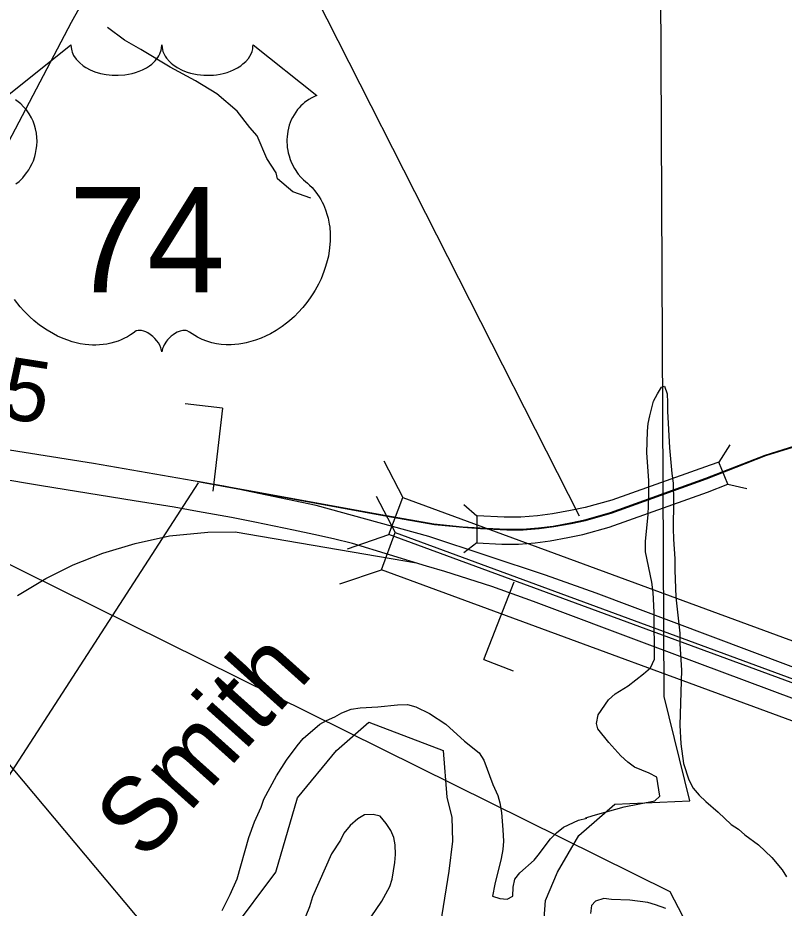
# Model space of a CAD drawing. Extents: x 2290055 to 2389491, y 66597 to 237875.
# Drawn here: x 2324203 to 2325752, y 186641 to 188439 of the extents above; entities that cross this region are included whole.
import ezdxf

# ---------------------------------------------------------------- set-up
doc = ezdxf.new("R2010")
doc.units = 0
for name, color, linetype in [('Exist Boundary Political City Limit New', 7, 'Continuous'), ('Exist Hydrographic Creek Double Shore', 7, 'Continuous'), ('Exist Hydrographic Creek Single Shore Label', 7, 'Continuous'), ('Exist Railroad Mainline', 7, 'Continuous'), ('Exist Road Non-System Type 51', 7, 'Continuous'), ('Exist Road Primary US Divided Attributed', 7, 'Continuous'), ('Exist Road Primary US Mileage Hundredths English Label', 7, 'Continuous'), ('Exist Road Primary US Ramp 1 Lane  Attributed', 7, 'Continuous'), ('Exist Road Primary US Shield CELL', 7, 'Continuous'), ('Exist Road Primary US Shield Number Label', 7, 'Continuous'), ('Exist Road Primary US Structure Cantilever Sign CELL', 7, 'Continuous'), ('Exist Road Primary US Structure Cantilever Sign Number Label', 7, 'Continuous'), ('Exist Road Primary US Structure Standard Bridge CELL', 7, 'Continuous'), ('Exist Road Primary US Structure Standard Bridge Number Label', 7, 'Continuous'), ('Exist Utilities Electrical Transmission Line', 7, 'Continuous'), ('Map Preparation Boundary City Limit Buffer Line', 7, 'Continuous')]:
    doc.layers.add(name, color=color, linetype=linetype)

msp = doc.modelspace()

# ---------------------------------------------------------------- linework, layer by layer
at = {"layer": 'Exist Boundary Political City Limit New'}
for points in [[(2325261.2, 186547.5), (2325269.5, 186656.5), (2325294, 186713.7), (2325336.8, 186787.2), (2325409.8, 186850.6), (2325560.8, 186857.2), (2325509.2, 187068), (2325501, 188784.5)], [(2324635, 186593.8), (2324724.8, 186713.7), (2324768.5, 186863.6), (2324847.5, 186959), (2324912.8, 187016.2), (2325062.5, 186959), (2325070.2, 186865.1), (2325080.5, 186823.7), (2325081.5, 186776.4), (2325074.2, 186715.2), (2325046.2, 186539.3)]]:
    msp.add_lwpolyline(points, dxfattribs=at)
at = {"layer": 'Exist Hydrographic Creek Double Shore'}
for points in [[(2325477, 187619.8), (2325480, 187635.1), (2325488, 187664.5), (2325495.5, 187679.5), (2325503.7, 187693.2), (2325509.7, 187695.1), (2325515, 187679.2), (2325516, 187662), (2325516, 187644.3), (2325520.2, 187570.7), (2325524.7, 187518.6), (2325527.5, 187499), (2325528, 187461.9), (2325527.2, 187407.3), (2325528, 187386.3), (2325531, 187346.3), (2325531, 187323.7), (2325533, 187269.2), (2325541, 187196.3), (2325541, 187174.8), (2325544, 187121.1), (2325541.2, 187010.2), (2325542.7, 186972.7), (2325548.5, 186933.1), (2325559.2, 186900), (2325568, 186882.9), (2325579.7, 186869.3), (2325593.5, 186856), (2325618.5, 186834.7), (2325644.7, 186809.6), (2325659.5, 186800.1), (2325672.2, 186789.1), (2325700, 186768.7), (2325726.5, 186743.3), (2325747.5, 186717.9), (2325756.5, 186704)], [(2325173.5, 186868.3), (2325177.2, 186853.7), (2325180.5, 186833.8), (2325183.5, 186798.8), (2325184.5, 186776.4), (2325183, 186759.5), (2325179.7, 186740.9), (2325167.2, 186689.3), (2325162.2, 186665.1), (2325177.2, 186660.1), (2325192, 186659.1), (2325203.7, 186665.2), (2325204.5, 186683), (2325207.5, 186699.6), (2325217.5, 186711.8), (2325246.7, 186738), (2325257.7, 186751.4), (2325268.5, 186766.7), (2325279.5, 186780.6), (2325291.7, 186792.9), (2325305.7, 186804.3), (2325336, 186818.2), (2325353, 186822.8), (2325351.2, 186823.2), (2325365.7, 186828.2), (2325428.5, 186845.1), (2325490.7, 186857.7), (2325500.5, 186867.1), (2325494.2, 186905), (2325478.7, 186913.4), (2325449.5, 186925.8), (2325435.5, 186935.8), (2325421.7, 186948.3), (2325397.2, 186975.2), (2325375.5, 187003.1), (2325372.2, 187013.9), (2325376, 187031.2), (2325397, 187061.8), (2325410.2, 187073.7), (2325436.7, 187089.9), (2325467.7, 187114.1), (2325481.5, 187126.4), (2325490, 187143.9), (2325489.2, 187238.7), (2325487, 187278.3), (2325484, 187299), (2325471.5, 187360.4), (2325471.5, 187382.1), (2325476.7, 187435.2), (2325478.5, 187472.9), (2325478.2, 187504.7), (2325474.5, 187560.4), (2325475.5, 187604.2), (2325477, 187619.8)], [(2324616.2, 186635.9), (2324632.2, 186668.5), (2324646.5, 186700.2), (2324670, 186783.8), (2324681.7, 186815), (2324695, 186844.7), (2324700.5, 186860.6), (2324726, 186908), (2324746.2, 186939.5), (2324767.5, 186968.7), (2324780, 186983.4), (2324813.7, 187012.1), (2324827, 187019.5), (2324843.7, 187027.1), (2324858, 187035.6), (2324877, 187042.4), (2324895, 187045.3), (2324931, 187047.4), (2324970.7, 187051.6), (2324990.5, 187052), (2325007.7, 187047.7), (2325035, 187033.6), (2325068, 187012.1), (2325105.7, 186978.2), (2325135.2, 186954.2), (2325144.7, 186939.6), (2325163.2, 186890.3), (2325173.5, 186868.3)], [(2324917, 186623.1), (2324939, 186654.9), (2324954.7, 186684.3), (2324960, 186699.2), (2324965.2, 186733), (2324966.2, 186749.4), (2324965.5, 186768.5), (2324963.2, 186783.8), (2324957, 186797.8), (2324947.7, 186811.9), (2324935.5, 186826.4), (2324921.5, 186830.1), (2324904, 186829.1), (2324890.2, 186821), (2324875.2, 186807.7), (2324862.2, 186792.4), (2324855.2, 186778), (2324837, 186750.3), (2324798.5, 186663.9), (2324792.7, 186643.6), (2324778, 186606.8)], [(2325512.7, 186639.8), (2325492, 186647.5), (2325476.5, 186652), (2325439.7, 186656.9), (2325402.5, 186658.5), (2325387.2, 186660.1), (2325370.7, 186654.7), (2325362.7, 186646.2), (2325360.5, 186630.1)]]:
    msp.add_lwpolyline(points, dxfattribs=at)
at = {"layer": 'Exist Railroad Mainline'}
msp.add_lwpolyline([(2324327.4, 188458.5), (2324311.4, 188429.5), (2324162.6, 188147.5), (2324101.6, 188019.1), (2323975.8, 187762), (2323907.1, 187627.2)], dxfattribs=at)
at = {"layer": 'Exist Road Non-System Type 51'}
for points in [[(2324562.2, 188311.4), (2324511.1, 188339.4), (2324451.7, 188375), (2324418.9, 188393.8), (2324384.9, 188419.4)], [(2324795.7, 188074.6), (2324759.2, 188087.2), (2324728.1, 188113.9), (2324725.6, 188125.8), (2324706.5, 188155.1), (2324686.7, 188200.3), (2324672, 188217.7), (2324646.7, 188250.7), (2324605.3, 188285.1), (2324562.2, 188311.4)]]:
    msp.add_lwpolyline(points, dxfattribs=at)
at = {"layer": 'Exist Road Primary US Divided Attributed'}
for points in [[(2326444.3, 186875.5), (2326361.8, 186905.7), (2326326.4, 186919.1), (2326104.3, 187002.1), (2325996.9, 187041.8), (2325371.9, 187276.9), (2325269.4, 187313.5), (2325033.6, 187391.3), (2324806.3, 187454.2), (2324620, 187492.9), (2324356.1, 187538.7), (2324130.7, 187574.4), (2324084.9, 187580.8), (2323838.4, 187617.7), (2323798.5, 187623.8), (2323691.1, 187641.5), (2323451.6, 187680.9), (2323420.2, 187685.4), (2323380.9, 187690.3), (2323301.9, 187700.3), (2323272.1, 187703.2), (2323255.2, 187704.9), (2323205.8, 187706.1), (2323157.8, 187706)], [(2326441.2, 186813.7), (2326386.5, 186834.3), (2326327, 186856.6), (2326227.2, 186893.8), (2325989.9, 186982.9), (2325918.8, 187008.2), (2325480.1, 187171.9), (2325245, 187259.9), (2325161.1, 187290.1), (2325065.9, 187320.6), (2325029, 187331.8), (2324879.3, 187377), (2324841.4, 187386.5), (2324801.8, 187395.6), (2324760.6, 187404.4), (2324682.2, 187420.3), (2324635.5, 187429.8), (2324566.3, 187441.8), (2324519.3, 187450.5), (2324438.8, 187463.3), (2324251.6, 187493.8), (2323881.5, 187555.4)]]:
    msp.add_lwpolyline(points, dxfattribs=at)
at = {"layer": 'Exist Road Primary US Ramp 1 Lane  Attributed'}
for points in [[(2324566.2, 187503.4), (2324948.1, 187433.8), (2325044.2, 187417.1), (2325101.9, 187411.2), (2325137, 187408.7), (2325190.1, 187405.9), (2325222.9, 187405.9), (2325255.3, 187409), (2325285, 187412.5), (2325320, 187419.1), (2325348.8, 187425.2), (2325400.8, 187439.8), (2325593.6, 187509.1), (2325713.5, 187555.9), (2325820.4, 187589.3), (2325886.1, 187606.2), (2325942.1, 187616.7), (2325975.7, 187621.5), (2326038.3, 187628.9), (2326143, 187634.5), (2326247.7, 187629.8), (2326356.1, 187625.4), (2326454.9, 187628.2)], [(2324567.4, 187502.2), (2324949.4, 187432.6), (2325045.4, 187415.9), (2325103.1, 187410), (2325138.2, 187407.5), (2325191.3, 187404.7), (2325224.1, 187404.7), (2325256.5, 187407.8), (2325286.2, 187411.3), (2325321.2, 187417.8), (2325350, 187424), (2325402, 187438.6), (2325594.8, 187507.9), (2325714.7, 187554.7), (2325821.7, 187588.1), (2325887.3, 187605), (2325943.3, 187615.5), (2325977, 187620.3), (2326039.5, 187627.7), (2326144.2, 187633.2), (2326248.9, 187628.6), (2326357.3, 187624.2), (2326456.1, 187627)], [(2324203.2, 187272.1), (2324260, 187306.4), (2324315.2, 187334), (2324375.3, 187357.4), (2324440.5, 187377.4), (2324509.9, 187392.5), (2324587.6, 187400), (2324642.7, 187400.8), (2325008.7, 187338)]]:
    msp.add_lwpolyline(points, dxfattribs=at)
at = {"layer": 'Exist Road Primary US Shield CELL'}
for points in [[(2324182, 188281.7), (2324310.6, 188384.1), (2324311, 188378.8), (2324312.3, 188372.5), (2324313.3, 188369.3), (2324316.2, 188363), (2324321.1, 188355.6), (2324327.9, 188348.4), (2324335.5, 188342.1), (2324340.7, 188338.8), (2324349.5, 188334.1), (2324359.4, 188329.9), (2324370.5, 188326.7), (2324381.8, 188324.4), (2324394.2, 188323), (2324406.4, 188322.8), (2324419.7, 188323.8), (2324434.2, 188326.6), (2324441, 188328.4), (2324448.5, 188331), (2324455.5, 188333.8), (2324463.2, 188337.9), (2324469.3, 188341.9), (2324474.1, 188345.4), (2324481, 188351.9), (2324486.4, 188358.7), (2324488.7, 188362.5), (2324490.7, 188366.1), (2324493.4, 188373.9), (2324494.1, 188377.3), (2324494.7, 188384.4), (2324495.1, 188378.4), (2324495.7, 188374.7), (2324496.7, 188371.1), (2324498.2, 188367.2), (2324501, 188361.7), (2324504, 188357.2), (2324509.7, 188350.4), (2324513.3, 188347.1), (2324516.6, 188344.4), (2324525.3, 188338.4), (2324535.5, 188333.2), (2324540.5, 188331), (2324545.7, 188329.2), (2324552.2, 188327.2), (2324559, 188325.6), (2324565.7, 188324.5), (2324572.5, 188323.5), (2324579.5, 188323), (2324585.2, 188322.8), (2324592.2, 188322.9), (2324598.6, 188323.3), (2324605.2, 188324), (2324612.5, 188325.3), (2324618.4, 188326.5), (2324626.1, 188328.6), (2324633.1, 188331.1), (2324639.3, 188333.8), (2324647.2, 188337.9), (2324653.7, 188342), (2324658.4, 188345.8), (2324664, 188350.9), (2324669.3, 188357.1), (2324672.4, 188361.6), (2324674.7, 188366.2), (2324676.7, 188371.1), (2324678, 188376.2), (2324678.6, 188380.7), (2324678.7, 188384.6), (2324807.3, 188282.1), (2324804.3, 188281), (2324797.3, 188277.5), (2324791.7, 188274.3), (2324782.9, 188268), (2324779.1, 188264.6), (2324775.3, 188261), (2324771.8, 188257.2), (2324768.7, 188253.7), (2324765, 188248.5), (2324761.6, 188243.3), (2324758.4, 188237.6), (2324756, 188232.7), (2324752, 188222.4), (2324750.1, 188215.8), (2324748.9, 188210.3), (2324747.4, 188198.8), (2324747, 188193.3), (2324747, 188187.9), (2324747.3, 188182.2), (2324747.9, 188176.8), (2324748.8, 188171.1), (2324749.8, 188166.1), (2324751.4, 188159.9), (2324753.6, 188152.8), (2324756.4, 188145.8), (2324762.3, 188134.7), (2324769.9, 188123.3), (2324775.3, 188116.9), (2324780.6, 188111.4), (2324788.5, 188104.7), (2324792.8, 188100.9), (2324797.8, 188096), (2324805.8, 188086.7), (2324809.1, 188082.2), (2324812.4, 188077.3), (2324815.4, 188072.2), (2324818.5, 188066.7), (2324820.9, 188062), (2324825.4, 188050.9), (2324828.7, 188040.2), (2324830.2, 188034.6), (2324832.6, 188022), (2324833.5, 188015.8), (2324834.5, 188003.4), (2324834.6, 187988.6), (2324833.4, 187974.4), (2324830.8, 187957.9), (2324828.6, 187948.1), (2324825.2, 187936.6), (2324821.9, 187926.6), (2324816, 187912), (2324810.8, 187901.3), (2324804.1, 187888.9), (2324799.4, 187881.3), (2324794, 187873.3), (2324787.3, 187864), (2324779.4, 187854.1), (2324769.9, 187843.7), (2324762.2, 187836), (2324752.2, 187827.1), (2324746.1, 187822.1), (2324737.5, 187815.5), (2324725.6, 187807.6), (2324713.9, 187800.9), (2324704, 187795.8), (2324695.2, 187792), (2324683.8, 187787.6), (2324664.8, 187782.4), (2324657.9, 187781), (2324649.7, 187779.7), (2324642, 187779), (2324634.6, 187778.5), (2324624.5, 187778.5), (2324614.6, 187779.3), (2324605.2, 187780.7), (2324595.4, 187782.7), (2324585.1, 187785.7), (2324575.8, 187789.4), (2324566.4, 187794), (2324550.5, 187804.1), (2324545.9, 187806.5), (2324543.3, 187807.2), (2324537.1, 187807.5), (2324531.4, 187806.3), (2324525.5, 187803.9), (2324521.9, 187802), (2324517.1, 187798.9), (2324513.5, 187796), (2324509.1, 187791.8), (2324506, 187788.3), (2324503.7, 187785.6), (2324499.2, 187778.5), (2324497.7, 187775.2), (2324496, 187770.9), (2324494.5, 187764.5), (2324492.5, 187772.5), (2324490.1, 187777.8), (2324487.4, 187782.4), (2324484.6, 187786.4), (2324480.1, 187791.6), (2324476, 187795.5), (2324471.2, 187799.4), (2324466, 187802.5), (2324461.9, 187804.7), (2324458.1, 187806.1), (2324453.5, 187807.2), (2324449.7, 187807.6), (2324446.5, 187807.5), (2324442.3, 187806.5), (2324436.4, 187802.3), (2324430.9, 187798.5), (2324424.9, 187794.8), (2324417.8, 187791), (2324412.6, 187788.6), (2324406.3, 187786.1), (2324399, 187783.7), (2324391.1, 187781.6), (2324383, 187780), (2324375.9, 187778.9), (2324368.2, 187778.2), (2324361.3, 187778), (2324354.1, 187778.1), (2324347.3, 187778.6), (2324339.5, 187779.3), (2324329.8, 187780.7), (2324321.7, 187782.6), (2324313.2, 187784.8), (2324304.5, 187787.6), (2324295.1, 187791.1), (2324283.4, 187796.2), (2324275.3, 187800.4), (2324262.5, 187807.8), (2324247.4, 187818.2), (2324236.1, 187827.4), (2324227.8, 187834.9), (2324215.5, 187847.4), (2324208.4, 187855.5), (2324197.1, 187870.1)], [(2324199.8, 188103.5), (2324206, 188108.6), (2324213.5, 188115.9), (2324217.3, 188120.3), (2324222, 188126.5), (2324225.7, 188132.2), (2324228.7, 188137.3), (2324232.6, 188144.8), (2324235, 188150.4), (2324237.9, 188159.1), (2324239.4, 188165.1), (2324240.9, 188173), (2324241.9, 188180.3), (2324242.3, 188189.5), (2324242.1, 188197.1), (2324241.1, 188206), (2324239.4, 188214.5), (2324237.4, 188222), (2324234.2, 188230.5), (2324231.3, 188236.7), (2324226.3, 188245.2), (2324220.9, 188253), (2324215.2, 188259.4), (2324209.5, 188265.1), (2324204, 188269.3), (2324198.8, 188273)]]:
    msp.add_lwpolyline(points, dxfattribs=at)
at = {"layer": 'Exist Road Primary US Structure Cantilever Sign CELL'}
for p, q in [((2324616.9, 187650.4), (2324541.3, 187659.3)), ((2324616.9, 187650.4), (2324597.2, 187482.9)), ((2325145.1, 187142.9), (2325205.9, 187300.1)), ((2325145.1, 187142.9), (2325204.2, 187120))]:
    msp.add_line(p, q, dxfattribs=at)
at = {"layer": 'Exist Road Primary US Structure Cantilever Sign Number Label'}
msp.add_line((2324567.8, 187499.9), (2323555, 185934.3), dxfattribs=at)
at = {"layer": 'Exist Road Primary US Structure Standard Bridge CELL'}
for p, q in [((2325642, 187576.4), (2325619.7, 187541.7)), ((2324942.6, 187543.9), (2324981.4, 187470.3)), ((2325637.9, 187497), (2325619.7, 187541.7)), ((2325637.9, 187497), (2325675.9, 187488.2)), ((2324927.4, 187472.8), (2324966.1, 187399.3)), ((2325104.3, 187455.7), (2325130.7, 187433.1)), ((2325130.7, 187433.1), (2325130.7, 187378.4)), ((2324869.6, 187366.7), (2324953.3, 187395.3)), ((2325130.7, 187378.4), (2325104.3, 187358.2)), ((2324854.3, 187295.6), (2324938, 187324.3))]:
    msp.add_line(p, q, dxfattribs=at)
for points in [[(2325619.7, 187541.7), (2325601.9, 187535.5), (2325403.2, 187464.8), (2325349.7, 187449.8), (2325319.9, 187443.6), (2325283.9, 187436.9), (2325253.3, 187433.3), (2325219.9, 187430.2), (2325186.1, 187430.2), (2325131.4, 187433.1), (2325130.7, 187433.1)], [(2325130.7, 187378.4), (2325181.1, 187375.8), (2325214.9, 187375.8), (2325248.3, 187378.9), (2325278.9, 187382.5), (2325314.9, 187389.2), (2325344.7, 187395.4), (2325398.2, 187410.3), (2325596.9, 187481.1), (2325637.9, 187497)]]:
    msp.add_lwpolyline(points, dxfattribs=at)
for points in [[(2324981.4, 187470.3), (2327016.7, 186721.5), (2326988.6, 186646.5), (2324953.3, 187395.3)], [(2324966.1, 187399.3), (2327001.4, 186650.4), (2326973.3, 186575.4), (2324938, 187324.3)]]:
    msp.add_lwpolyline(points, close=True, dxfattribs=at)
at = {"layer": 'Exist Road Primary US Structure Standard Bridge Number Label'}
msp.add_line((2325337.9, 187432.5), (2324219.1, 189638.7), dxfattribs=at)
msp.add_lwpolyline([(2324066.9, 187393.9), (2325520.5, 186674.3), (2325880.3, 185983.5)], dxfattribs=at)
at = {"layer": 'Exist Utilities Electrical Transmission Line'}
msp.add_lwpolyline([(2324503.8, 186552.4), (2324092.3, 187042.8), (2323724.1, 187211.1)], dxfattribs=at)
at = {"layer": 'Map Preparation Boundary City Limit Buffer Line'}
for points in [[(2325261.2, 186547.5), (2325269.5, 186656.5), (2325294, 186713.7), (2325336.8, 186787.2), (2325409.8, 186850.6), (2325560.8, 186857.2), (2325509.2, 187068), (2325501, 188784.5)], [(2324635, 186593.8), (2324724.8, 186713.7), (2324768.5, 186863.6), (2324847.5, 186959), (2324912.8, 187016.2), (2325062.5, 186959), (2325070.2, 186865.1), (2325080.5, 186823.7), (2325081.5, 186776.4), (2325074.2, 186715.2), (2325046.2, 186539.3)]]:
    msp.add_lwpolyline(points, dxfattribs=at)

# ---------------------------------------------------------------- texts
at = {"layer": 'Exist Hydrographic Creek Single Shore Label'}
msp.add_text('Smith', height=150, rotation=48.0586, dxfattribs=at).set_placement((2324460, 186732.8))
at = {"layer": 'Exist Road Primary US Mileage Hundredths English Label'}
msp.add_text('.65', height=125, rotation=351.0035, dxfattribs=at).set_placement((2324028.6, 187653.8))
at = {"layer": 'Exist Road Primary US Shield Number Label'}
msp.add_text('74', height=212.5, dxfattribs=at).set_placement((2324306.4, 187884.8))

doc.saveas('drawing.dxf')
